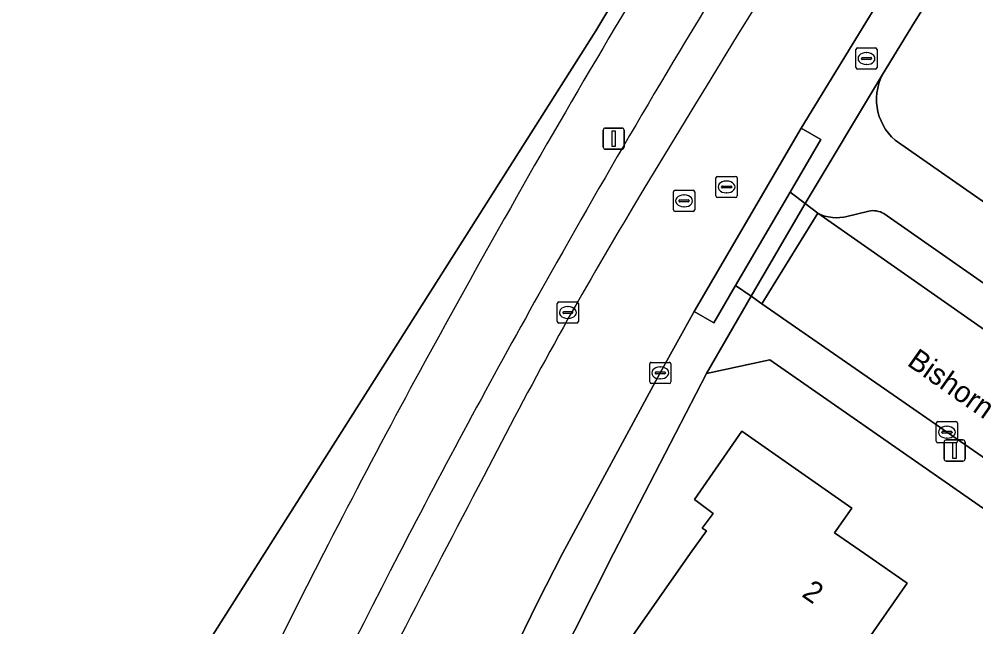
# Model space of a CAD drawing. Extents: x 158835 to 160077, y 386387 to 387778.
# Drawn here: x 159275.32 to 159320.53, y 386746.54 to 386775.27 of the extents above; entities that cross this region are included whole.
import ezdxf

# ---------------------------------------------------------------- set-up
doc = ezdxf.new("R2010")
doc.units = 0
for name, color, linetype in [('IMGEO_Berm_groen', 7, 'Continuous'), ('IMGEO_Brandkraan', 7, 'Continuous'), ('IMGEO_Erf', 7, 'Continuous'), ('IMGEO_Kolk', 7, 'Continuous'), ('IMGEO_Lichtmast', 7, 'Continuous'), ('IMGEO_Loofbos', 7, 'Continuous'), ('IMGEO_Openbare_ruimte_label', 7, 'Continuous'), ('IMGEO_Pand', 7, 'Continuous'), ('IMGEO_Pand_nummerreeks', 7, 'Continuous'), ('IMGEO_Parkeervlak_open', 7, 'Continuous'), ('IMGEO_Rijbaan_lokaal_gesloten', 7, 'Continuous'), ('IMGEO_Rijbaan_lokaal_open', 7, 'Continuous'), ('IMGEO_Rioolput', 7, 'Continuous'), ('IMGEO_Voetpad_open', 7, 'Continuous')]:
    doc.layers.add(name, color=color, linetype=linetype)

msp = doc.modelspace()

# ---------------------------------------------------------------- linework, layer by layer
at = {"layer": 'IMGEO_Berm_groen'}
msp.add_lwpolyline([(159303.726, 386776.653), (159302.574, 386774.712), (159286.922, 386750), (159279.585, 386738.416), (159267.985, 386728.947)], dxfattribs=at)
for centre, radius, start, end in [((159664.307, 386559.772), 420.071, 145.86839, 150.94063), ((159650.052, 386565.5), 404.833, 150.66931, 152.88718), ((159650.462, 386565.29), 405.293, 152.88718, 156.79769)]:
    msp.add_arc(centre, radius, start, end, dxfattribs=at)
at = {"layer": 'IMGEO_Brandkraan'}
for p, q in [((159314.864, 386772.983), (159314.864, 386773.835)), ((159314.939, 386773.909), (159315.791, 386773.909)), ((159315.352, 386773.689), (159315.377, 386773.689)), ((159315.865, 386773.835), (159315.865, 386772.983)), ((159315.123, 386773.403), (159315.123, 386773.415)), ((159315.561, 386773.366), (159315.163, 386773.366)), ((159315.166, 386773.452), (159315.564, 386773.452)), ((159315.375, 386773.129), (159315.35, 386773.129)), ((159315.607, 386773.415), (159315.607, 386773.403)), ((159315.791, 386772.909), (159314.939, 386772.909))]:
    msp.add_line(p, q, dxfattribs=at)
for points in [[(159314.864, 386772.983), (159314.864, 386773.835)], [(159314.939, 386773.909), (159315.791, 386773.909)], [(159315.865, 386773.835), (159315.865, 386772.983)], [(159315.791, 386772.909), (159314.939, 386772.909)]]:
    msp.add_lwpolyline(points, dxfattribs=at)
for centre, radius, start, end in [((159314.941, 386773.833), 0.0765, 91.552, 178.448), ((159314.941, 386773.833), 0.0765, 91.552, 178.448), ((159315.789, 386773.833), 0.0765, 1.552, 88.448), ((159315.789, 386773.833), 0.0765, 1.552, 88.448), ((159315.163, 386773.412), 0.0403, 85.8775, 175.7526), ((159315.16, 386773.402), 0.0366, 178.938, 274.7102), ((159315.564, 386773.409), 0.043, 264.8664, 352.4533), ((159315.568, 386773.414), 0.0386, 1.7309, 96.639), ((159314.941, 386772.985), 0.0765, 181.552, 268.448), ((159314.941, 386772.985), 0.0765, 181.552, 268.448), ((159315.789, 386772.985), 0.0765, 271.552, 358.448), ((159315.789, 386772.985), 0.0765, 271.552, 358.448)]:
    msp.add_arc(centre, radius, start, end, dxfattribs=at)
for centre, major_axis, ratio, start_param, end_param in [((159315.351, 386773.409), (-0.387, 0.002), 0.722429, 4.712389, 7.853982), ((159315.376, 386773.409), (-0.39, 0.002), 0.717154, 1.570796, 4.712389)]:
    msp.add_ellipse(centre, major_axis=major_axis, ratio=ratio, start_param=start_param, end_param=end_param, dxfattribs=at)
at = {"layer": 'IMGEO_Erf'}
for points in [[(159319.614, 386778.311), (159317.633, 386775.122), (159316.126, 386772.648), (159316.03, 386772.443), (159315.953, 386772.23), (159315.895, 386772.01), (159315.857, 386771.787), (159315.839, 386771.561), (159315.841, 386771.334), (159315.864, 386771.109), (159315.906, 386770.886), (159315.968, 386770.668), (159316.05, 386770.457), (159316.15, 386770.254), (159316.268, 386770.06), (159316.403, 386769.878), (159316.553, 386769.708), (159316.718, 386769.553), (159316.823, 386769.467), (159335.344, 386756.558)], [(159323.942, 386750), (159310.791, 386759.165), (159307.801, 386758.523), (159303.412, 386750), (159296.933, 386737.164), (159300.312, 386734.793), (159297.717, 386731.093), (159297.362, 386731.342), (159294.699, 386733.21), (159291.757, 386726.701), (159285.398, 386711.692)]]:
    msp.add_lwpolyline(points, dxfattribs=at)
msp.add_lwpolyline([(159315.098, 386733.766), (159311.048, 386736.579), (159310.241, 386735.417), (159306.027, 386738.344), (159307.533, 386740.512), (159302.743, 386743.871), (159307.04, 386750), (159307.797, 386751.079), (159307.605, 386751.2), (159308.119, 386751.903), (159307.239, 386752.565), (159309.474, 386755.797), (159314.67, 386752.146), (159313.854, 386750.984), (159315.273, 386750), (159317.294, 386748.598), (159315.339, 386745.794), (159317.171, 386744.525), (159316.851, 386744.068), (159320.531, 386741.474)], close=True, dxfattribs=at)
at = {"layer": 'IMGEO_Kolk'}
for p, q in [((159300.753, 386760.975), (159300.753, 386761.827)), ((159300.828, 386761.901), (159301.68, 386761.901)), ((159301.754, 386761.827), (159301.754, 386760.975)), ((159301.012, 386761.395), (159301.012, 386761.407)), ((159301.45, 386761.358), (159301.052, 386761.358)), ((159301.055, 386761.444), (159301.453, 386761.444)), ((159301.241, 386761.681), (159301.266, 386761.681)), ((159301.496, 386761.407), (159301.496, 386761.395)), ((159301.68, 386760.901), (159300.828, 386760.901)), ((159301.264, 386761.121), (159301.239, 386761.121)), ((159305.194, 386759.045), (159306.046, 386759.045)), ((159305.119, 386758.119), (159305.119, 386758.971)), ((159305.607, 386758.825), (159305.632, 386758.825)), ((159306.12, 386758.971), (159306.12, 386758.119)), ((159305.378, 386758.539), (159305.378, 386758.551)), ((159305.816, 386758.502), (159305.418, 386758.502)), ((159305.421, 386758.588), (159305.819, 386758.588)), ((159305.63, 386758.265), (159305.605, 386758.265)), ((159305.862, 386758.551), (159305.862, 386758.539)), ((159306.046, 386758.045), (159305.194, 386758.045)), ((159318.663, 386755.314), (159318.663, 386756.166)), ((159318.738, 386756.24), (159319.59, 386756.24)), ((159319.151, 386756.02), (159319.176, 386756.02)), ((159319.664, 386756.166), (159319.664, 386755.314)), ((159318.922, 386755.734), (159318.922, 386755.746)), ((159319.36, 386755.697), (159318.962, 386755.697)), ((159318.965, 386755.783), (159319.363, 386755.783)), ((159319.174, 386755.46), (159319.149, 386755.46)), ((159319.406, 386755.746), (159319.406, 386755.734)), ((159319.59, 386755.24), (159318.738, 386755.24))]:
    msp.add_line(p, q, dxfattribs=at)
for points in [[(159300.753, 386760.975), (159300.753, 386761.827)], [(159300.828, 386761.901), (159301.68, 386761.901)], [(159301.754, 386761.827), (159301.754, 386760.975)], [(159301.68, 386760.901), (159300.828, 386760.901)], [(159305.194, 386759.045), (159306.046, 386759.045)], [(159305.119, 386758.119), (159305.119, 386758.971)], [(159306.12, 386758.971), (159306.12, 386758.119)], [(159306.046, 386758.045), (159305.194, 386758.045)], [(159318.663, 386755.314), (159318.663, 386756.166)], [(159318.738, 386756.24), (159319.59, 386756.24)], [(159319.664, 386756.166), (159319.664, 386755.314)], [(159319.59, 386755.24), (159318.738, 386755.24)]]:
    msp.add_lwpolyline(points, dxfattribs=at)
for centre, radius, start, end in [((159300.83, 386761.825), 0.0765, 91.552, 178.448), ((159300.83, 386761.825), 0.0765, 91.552, 178.448), ((159301.678, 386761.825), 0.0765, 1.552, 88.448), ((159301.678, 386761.825), 0.0765, 1.552, 88.448), ((159301.052, 386761.404), 0.0403, 85.8775, 175.7526), ((159301.049, 386761.394), 0.0366, 178.938, 274.7102), ((159301.453, 386761.401), 0.043, 264.8664, 352.4533), ((159301.457, 386761.406), 0.0386, 1.7309, 96.639), ((159300.83, 386760.977), 0.0765, 181.552, 268.448), ((159300.83, 386760.977), 0.0765, 181.552, 268.448), ((159301.678, 386760.977), 0.0765, 271.552, 358.448), ((159301.678, 386760.977), 0.0765, 271.552, 358.448), ((159305.196, 386758.969), 0.0765, 91.552, 178.448), ((159305.196, 386758.969), 0.0765, 91.552, 178.448), ((159306.044, 386758.969), 0.0765, 1.552, 88.448), ((159306.044, 386758.969), 0.0765, 1.552, 88.448), ((159305.418, 386758.548), 0.0403, 85.8775, 175.7526), ((159305.415, 386758.538), 0.0366, 178.938, 274.7102), ((159305.819, 386758.545), 0.043, 264.8664, 352.4533), ((159305.823, 386758.55), 0.0386, 1.7309, 96.639), ((159305.196, 386758.121), 0.0765, 181.552, 268.448), ((159305.196, 386758.121), 0.0765, 181.552, 268.448), ((159306.044, 386758.121), 0.0765, 271.552, 358.448), ((159306.044, 386758.121), 0.0765, 271.552, 358.448), ((159318.74, 386756.164), 0.0765, 91.552, 178.448), ((159318.74, 386756.164), 0.0765, 91.552, 178.448), ((159319.588, 386756.164), 0.0765, 1.552, 88.448), ((159319.588, 386756.164), 0.0765, 1.552, 88.448), ((159318.962, 386755.743), 0.0403, 85.8775, 175.7526), ((159318.959, 386755.733), 0.0366, 178.938, 274.7102), ((159319.363, 386755.74), 0.043, 264.8664, 352.4533), ((159319.367, 386755.745), 0.0386, 1.7309, 96.639), ((159318.74, 386755.316), 0.0765, 181.552, 268.448), ((159318.74, 386755.316), 0.0765, 181.552, 268.448), ((159319.588, 386755.316), 0.0765, 271.552, 358.448), ((159319.588, 386755.316), 0.0765, 271.552, 358.448)]:
    msp.add_arc(centre, radius, start, end, dxfattribs=at)
for centre, major_axis, ratio, start_param, end_param in [((159301.24, 386761.401), (-0.387, 0.002), 0.722429, 4.712389, 7.853982), ((159301.265, 386761.401), (-0.39, 0.002), 0.717154, 1.570796, 4.712389), ((159305.606, 386758.545), (-0.387, 0.002), 0.722429, 4.712389, 7.853982), ((159305.631, 386758.545), (-0.39, 0.002), 0.717154, 1.570796, 4.712389), ((159319.15, 386755.74), (-0.387, 0.002), 0.722429, 4.712389, 7.853982), ((159319.175, 386755.74), (-0.39, 0.002), 0.717154, 1.570796, 4.712389)]:
    msp.add_ellipse(centre, major_axis=major_axis, ratio=ratio, start_param=start_param, end_param=end_param, dxfattribs=at)
at = {"layer": 'IMGEO_Lichtmast'}
for p, q in [((159302.922, 386769.223), (159302.922, 386770.023)), ((159302.922, 386770.023), (159302.922, 386769.223)), ((159303.022, 386770.123), (159303.812, 386770.123)), ((159303.812, 386770.123), (159303.022, 386770.123)), ((159303.912, 386770.023), (159303.912, 386769.223)), ((159303.912, 386769.223), (159303.912, 386770.023)), ((159303.812, 386769.123), (159303.022, 386769.123)), ((159303.022, 386769.123), (159303.812, 386769.123)), ((159319.031, 386754.475), (159319.031, 386755.275)), ((159319.031, 386755.275), (159319.031, 386754.475)), ((159319.131, 386755.375), (159319.921, 386755.375)), ((159319.921, 386755.375), (159319.131, 386755.375)), ((159320.021, 386755.275), (159320.021, 386754.475)), ((159320.021, 386754.475), (159320.021, 386755.275)), ((159319.921, 386754.375), (159319.131, 386754.375)), ((159319.131, 386754.375), (159319.921, 386754.375))]:
    msp.add_line(p, q, dxfattribs=at)
for points in [[(159303.342, 386769.998), (159303.492, 386769.998), (159303.492, 386769.248), (159303.342, 386769.248), (159303.342, 386769.998)], [(159319.451, 386755.25), (159319.601, 386755.25), (159319.601, 386754.5), (159319.451, 386754.5), (159319.451, 386755.25)]]:
    msp.add_lwpolyline(points, dxfattribs=at)
for centre, start, end in [((159303.022, 386770.023), 90, 180), ((159303.022, 386770.023), 90, 180), ((159303.812, 386770.023), 0, 90), ((159303.812, 386770.023), 360, 90), ((159303.022, 386769.223), 180, 270), ((159303.022, 386769.223), 180, 270), ((159303.812, 386769.223), 270, 0), ((159303.812, 386769.223), 270, 0), ((159319.131, 386755.275), 90, 180), ((159319.131, 386755.275), 90, 180), ((159319.921, 386755.275), 0, 90), ((159319.921, 386755.275), 360, 90), ((159319.131, 386754.475), 180, 270), ((159319.131, 386754.475), 180, 270), ((159319.921, 386754.475), 270, 0), ((159319.921, 386754.475), 270, 0)]:
    msp.add_arc(centre, 0.1, start, end, dxfattribs=at)
at = {"layer": 'IMGEO_Loofbos'}
msp.add_lwpolyline([(159267.985, 386728.947), (159279.585, 386738.416), (159286.922, 386750), (159302.574, 386774.712), (159303.726, 386776.653), (159307.223, 386782.387), (159310.822, 386788.058), (159314.521, 386793.664), (159318.32, 386799.203), (159322.218, 386804.674), (159326.213, 386810.073), (159330.303, 386815.401), (159333.696, 386820.585), (159340.052, 386828.578), (159331.328, 386840.727), (159318.226, 386848.139), (159309.692, 386855.626), (159313.324, 386845.108), (159308.987, 386845.652), (159300.846, 386836.608), (159277.624, 386802.456), (159257.448, 386761.205)], dxfattribs=at)
at = {"layer": 'IMGEO_Pand'}
msp.add_lwpolyline([(159315.098, 386733.766), (159320.531, 386741.474), (159316.851, 386744.068), (159317.171, 386744.525), (159315.339, 386745.794), (159317.294, 386748.598), (159315.273, 386750), (159313.854, 386750.984), (159314.67, 386752.146), (159309.474, 386755.797), (159307.239, 386752.565), (159308.119, 386751.903), (159307.605, 386751.2), (159307.797, 386751.079), (159307.04, 386750), (159302.743, 386743.871), (159307.533, 386740.512), (159306.027, 386738.344), (159310.241, 386735.417), (159311.048, 386736.579)], close=True, dxfattribs=at)
at = {"layer": 'IMGEO_Parkeervlak_open'}
msp.add_lwpolyline([(159316.189, 386766.075), (159316.107, 386766.118), (159316.021, 386766.154), (159315.933, 386766.182), (159315.842, 386766.202), (159315.75, 386766.213), (159315.657, 386766.217), (159315.564, 386766.212), (159315.473, 386766.199), (159315.406, 386766.184), (159314.434, 386765.939), (159314.289, 386765.91), (159314.111, 386765.888), (159313.931, 386765.883), (159313.751, 386765.894), (159313.573, 386765.921), (159313.399, 386765.964), (159313.228, 386766.022), (159313.064, 386766.095), (159329.132, 386754.848), (159330.158, 386756.317)], close=True, dxfattribs=at)
for centre, radius, start, end in [((159674.562, 386553.175), 429.075, 145.91413, 150.83623), ((160125.957, 386272.494), 958.644, 147.182569, 148.985825), ((159478.265, 386661.829), 202.941, 148.97236, 152.95787), ((159660.871, 386560.148), 413.721, 150.75563, 152.68465), ((159957.788, 386405.603), 746.601, 152.175081, 153.482746), ((159661.891, 386559.597), 414.88, 152.68161, 156.74661)]:
    msp.add_arc(centre, radius, start, end, dxfattribs=at)
at = {"layer": 'IMGEO_Rijbaan_lokaal_gesloten'}
msp.add_lwpolyline([(159282.412, 386722.743), (159287.058, 386720.832), (159288.431, 386724.025), (159289.974, 386727.485), (159299.835, 386747.728), (159301.005, 386750), (159305.619, 386758.545), (159307.223, 386761.444), (159312.283, 386770.118), (159315.986, 386776.187), (159317.993, 386779.394), (159318.41, 386780.077), (159331.144, 386798.935), (159337.228, 386807.215), (159338.584, 386808.987), (159340.883, 386811.963), (159348.009, 386820.99), (159350.907, 386824.436), (159353.391, 386827.292), (159356.002, 386830.32)], dxfattribs=at)
for centre, radius, start, end in [((160125.957, 386272.494), 958.644, 147.182569, 148.985825), ((159478.265, 386661.829), 202.941, 148.97236, 152.95787), ((159957.788, 386405.603), 746.601, 152.175081, 153.482746)]:
    msp.add_arc(centre, radius, start, end, dxfattribs=at)
at = {"layer": 'IMGEO_Rijbaan_lokaal_open'}
msp.add_lwpolyline([(159329.132, 386754.848), (159313.064, 386766.095), (159310.426, 386761.808), (159321.804, 386753.907)], dxfattribs=at)
at = {"layer": 'IMGEO_Rioolput'}
for p, q in [((159308.251, 386766.913), (159308.251, 386767.765)), ((159308.326, 386767.839), (159309.178, 386767.839)), ((159309.252, 386767.765), (159309.252, 386766.913)), ((159306.32, 386767.179), (159307.172, 386767.179)), ((159308.51, 386767.333), (159308.51, 386767.345)), ((159308.948, 386767.296), (159308.55, 386767.296)), ((159308.553, 386767.382), (159308.951, 386767.382)), ((159308.739, 386767.619), (159308.764, 386767.619)), ((159308.994, 386767.345), (159308.994, 386767.333)), ((159306.245, 386766.253), (159306.245, 386767.105)), ((159306.733, 386766.959), (159306.758, 386766.959)), ((159307.246, 386767.105), (159307.246, 386766.253)), ((159309.178, 386766.839), (159308.326, 386766.839)), ((159308.762, 386767.059), (159308.737, 386767.059)), ((159306.504, 386766.673), (159306.504, 386766.685)), ((159306.942, 386766.636), (159306.544, 386766.636)), ((159306.547, 386766.722), (159306.945, 386766.722)), ((159306.756, 386766.399), (159306.731, 386766.399)), ((159306.988, 386766.685), (159306.988, 386766.673)), ((159307.172, 386766.179), (159306.32, 386766.179))]:
    msp.add_line(p, q, dxfattribs=at)
for points in [[(159308.251, 386766.913), (159308.251, 386767.765)], [(159308.326, 386767.839), (159309.178, 386767.839)], [(159309.252, 386767.765), (159309.252, 386766.913)], [(159306.32, 386767.179), (159307.172, 386767.179)], [(159306.245, 386766.253), (159306.245, 386767.105)], [(159307.246, 386767.105), (159307.246, 386766.253)], [(159309.178, 386766.839), (159308.326, 386766.839)], [(159307.172, 386766.179), (159306.32, 386766.179)]]:
    msp.add_lwpolyline(points, dxfattribs=at)
for centre, radius, start, end in [((159308.328, 386767.763), 0.0765, 91.552, 178.448), ((159308.328, 386767.763), 0.0765, 91.552, 178.448), ((159309.176, 386767.763), 0.0765, 1.552, 88.448), ((159309.176, 386767.763), 0.0765, 1.552, 88.448), ((159306.322, 386767.103), 0.0765, 91.552, 178.448), ((159306.322, 386767.103), 0.0765, 91.552, 178.448), ((159307.17, 386767.103), 0.0765, 1.552, 88.448), ((159307.17, 386767.103), 0.0765, 1.552, 88.448), ((159308.55, 386767.342), 0.0403, 85.8775, 175.7526), ((159308.547, 386767.332), 0.0366, 178.938, 274.7102), ((159308.951, 386767.339), 0.043, 264.8664, 352.4533), ((159308.955, 386767.344), 0.0386, 1.7309, 96.639), ((159308.328, 386766.915), 0.0765, 181.552, 268.448), ((159308.328, 386766.915), 0.0765, 181.552, 268.448), ((159309.176, 386766.915), 0.0765, 271.552, 358.448), ((159309.176, 386766.915), 0.0765, 271.552, 358.448), ((159306.544, 386766.682), 0.0403, 85.8775, 175.7526), ((159306.541, 386766.672), 0.0366, 178.938, 274.7102), ((159306.945, 386766.679), 0.043, 264.8664, 352.4533), ((159306.949, 386766.684), 0.0386, 1.7309, 96.639), ((159306.322, 386766.255), 0.0765, 181.552, 268.448), ((159306.322, 386766.255), 0.0765, 181.552, 268.448), ((159307.17, 386766.255), 0.0765, 271.552, 358.448), ((159307.17, 386766.255), 0.0765, 271.552, 358.448)]:
    msp.add_arc(centre, radius, start, end, dxfattribs=at)
for centre, major_axis, ratio, start_param, end_param in [((159308.738, 386767.339), (-0.387, 0.002), 0.722429, 4.712389, 7.853982), ((159308.763, 386767.339), (-0.39, 0.002), 0.717154, 1.570796, 4.712389), ((159306.732, 386766.679), (-0.387, 0.002), 0.722429, 4.712389, 7.853982), ((159306.757, 386766.679), (-0.39, 0.002), 0.717154, 1.570796, 4.712389)]:
    msp.add_ellipse(centre, major_axis=major_axis, ratio=ratio, start_param=start_param, end_param=end_param, dxfattribs=at)
at = {"layer": 'IMGEO_Voetpad_open'}
for points in [[(159315.986, 386776.187), (159312.283, 386770.118), (159313.207, 386769.579), (159311.757, 386767.094), (159312.466, 386766.552), (159316.126, 386772.648), (159317.633, 386775.122), (159319.614, 386778.311)], [(159335.344, 386756.558), (159316.823, 386769.467), (159316.718, 386769.553), (159316.553, 386769.708), (159316.403, 386769.878), (159316.268, 386770.06), (159316.15, 386770.254), (159316.05, 386770.457), (159315.968, 386770.668), (159315.906, 386770.886), (159315.864, 386771.109), (159315.841, 386771.334), (159315.839, 386771.561), (159315.857, 386771.787), (159315.895, 386772.01), (159315.953, 386772.23), (159316.03, 386772.443), (159316.126, 386772.648), (159312.466, 386766.552), (159313.064, 386766.095), (159313.228, 386766.022), (159313.399, 386765.964), (159313.573, 386765.921), (159313.751, 386765.894), (159313.931, 386765.883), (159314.111, 386765.888), (159314.289, 386765.91), (159314.434, 386765.939), (159315.406, 386766.184), (159315.473, 386766.199), (159315.564, 386766.212), (159315.657, 386766.217), (159315.75, 386766.213), (159315.842, 386766.202), (159315.933, 386766.182), (159316.021, 386766.154), (159316.107, 386766.118), (159316.189, 386766.075), (159330.158, 386756.317)], [(159321.804, 386753.907), (159310.426, 386761.808), (159309.912, 386762.168), (159307.801, 386758.523), (159310.791, 386759.165), (159323.942, 386750)]]:
    msp.add_lwpolyline(points, dxfattribs=at)
for points in [[(159311.757, 386767.094), (159313.207, 386769.579), (159312.283, 386770.118), (159307.223, 386761.444), (159308.147, 386760.905), (159309.182, 386762.679)], [(159312.466, 386766.552), (159311.757, 386767.094), (159309.182, 386762.679), (159309.912, 386762.168)], [(159313.064, 386766.095), (159312.466, 386766.552), (159309.912, 386762.168), (159310.426, 386761.808)], [(159303.412, 386750), (159307.801, 386758.523), (159309.912, 386762.168), (159309.182, 386762.679), (159308.147, 386760.905), (159307.223, 386761.444), (159305.619, 386758.545), (159301.005, 386750), (159299.835, 386747.728), (159289.974, 386727.485), (159290.353, 386727.283), (159288.855, 386723.87), (159288.431, 386724.025), (159287.058, 386720.832), (159285.958, 386718.286), (159283.52, 386712.398), (159285.398, 386711.692), (159291.757, 386726.701), (159294.699, 386733.21), (159296.842, 386737.005), (159296.933, 386737.164)]]:
    msp.add_lwpolyline(points, close=True, dxfattribs=at)
for centre, radius, start, end in [((159664.307, 386559.772), 420.071, 145.86839, 150.94063), ((159674.562, 386553.175), 429.075, 145.91413, 150.83623), ((159650.052, 386565.5), 404.833, 150.66931, 152.88718), ((159660.871, 386560.148), 413.721, 150.75563, 152.68465), ((159650.462, 386565.29), 405.293, 152.88718, 156.79769), ((159661.891, 386559.597), 414.88, 152.68161, 156.74661)]:
    msp.add_arc(centre, radius, start, end, dxfattribs=at)

# ---------------------------------------------------------------- texts
at = {"layer": 'IMGEO_Openbare_ruimte_label'}
msp.add_text('Bishorn', height=1, rotation=324.8953, dxfattribs=at).set_placement((159317.234, 386758.938))
at = {"layer": 'IMGEO_Pand_nummerreeks'}
msp.add_text('2', height=1, rotation=325.2546, dxfattribs=at).set_placement((159312.26, 386748.005))

doc.saveas('drawing.dxf')
